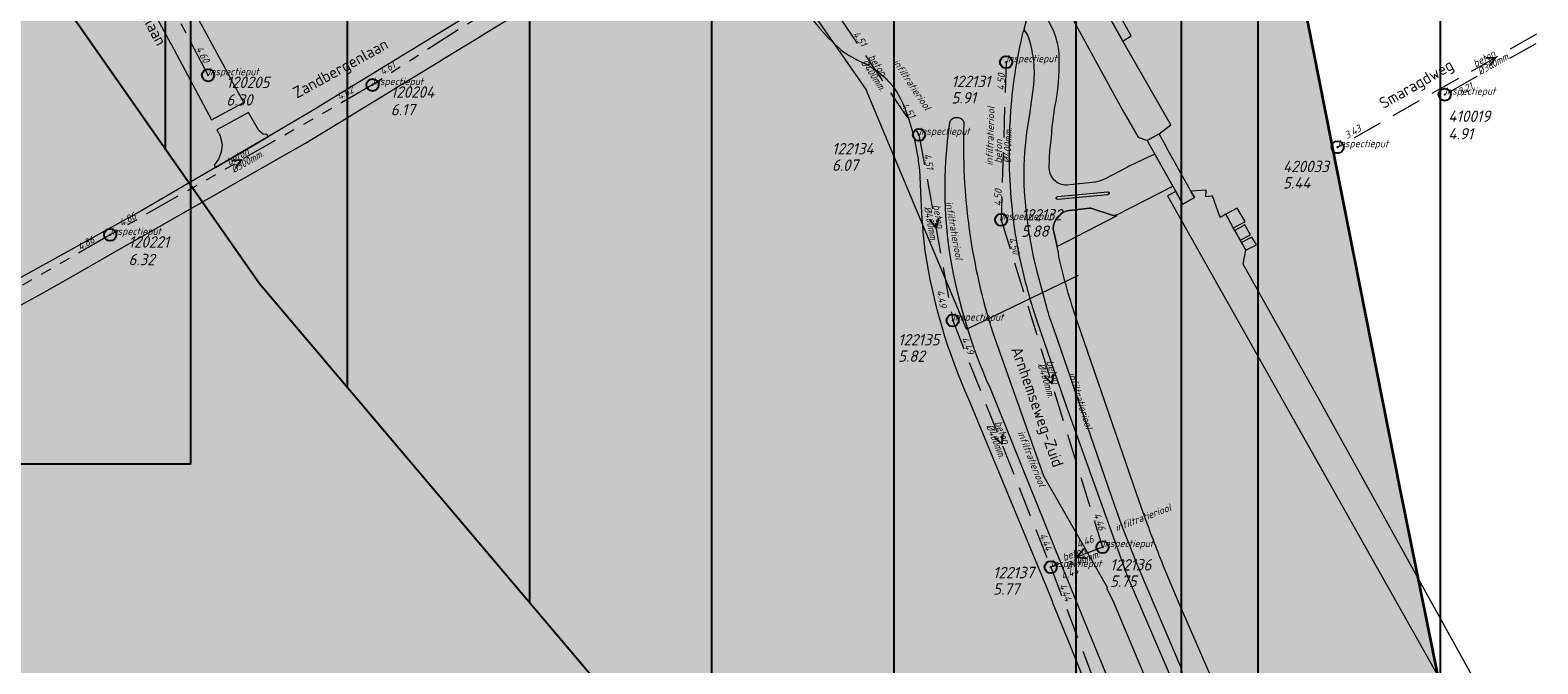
# Model space of a CAD drawing. Extents: x 148869 to 161638, y 453607 to 469810.
# Tile 323 of 656: x 155376 to 155624, y 461327 to 461431. Entities that reach past the tile are written whole.
import ezdxf
from ezdxf.enums import TextEntityAlignment as Align
from ezdxf.lldxf.tags import DXFTag

# ---------------------------------------------------------------- set-up
doc = ezdxf.new("R2010")
doc.units = 0
doc.header["$PDMODE"] = 32
doc.header["$PDSIZE"] = 2
for name, pattern in [('RI-GWA', [18.45, 6, -1.8, 1.75, -1.8, 1.75, -1.8, 1.75, -1.8]), ('RI-HWA', [7.4, 5, -2.4]), ('RI-VWA', [11, 5, -3, 0, -3])]:
    doc.linetypes.add(name, pattern=pattern)
doc.layers.get('0').update_dxf_attribs({"linetype": 'CONTINUOUS'})
doc.layers.get('DEFPOINTS').update_dxf_attribs({"linetype": 'CONTINUOUS'})
for name, color, linetype in [('2021', 41, 'CONTINUOUS'), ('2021 hatch', 41, 'CONTINUOUS'), ('2024', 160, 'CONTINUOUS'), ('2024 hatch', 160, 'CONTINUOUS')]:
    doc.layers.add(name, color=color, linetype=linetype)
for name, color, linetype, lineweight in [('B-OI-RI-GWA-MATERIAAL-T18', 10, 'CONTINUOUS', 18), ('B-OI-RI-GWA-PUTDEKSELHOOGTE-T25', 10, 'CONTINUOUS', 25), ('B-OI-RI-GWA_BOB-T18', 10, 'CONTINUOUS', 18), ('B-OI-RI-GWA_DIAMETER-T18', 10, 'CONTINUOUS', 18), ('B-OI-RI-GWA_PUTNUMMER-T18', 10, 'CONTINUOUS', 18), ('B-OI-RI-GWA_RIOOLPUT-S', 10, 'CONTINUOUS', 25), ('B-OI-RI-GWA_TRANSPORTLEIDING-G', 10, 'RI-GWA', 18), ('B-OI-RI-HWA-BOB-T18', 150, 'CONTINUOUS', 18), ('B-OI-RI-HWA-MATERIAAL-T18', 150, 'CONTINUOUS', 18), ('B-OI-RI-HWA-PUTDEKSELHOOGTE-T25', 150, 'CONTINUOUS', 25), ('B-OI-RI-HWA-PUTNUMMER-T25', 150, 'CONTINUOUS', 25), ('B-OI-RI-HWA_DIAMETER-T18', 150, 'CONTINUOUS', 18), ('B-OI-RI-HWA_IT TRANSPORTLEIDING-G', 134, 'RI-HWA', 18), ('B-OI-RI-HWA_RIOOLPUT-S', 150, 'CONTINUOUS', 25), ('B-OI-RI-HWA_TRANSPORTLEIDING-G', 150, 'RI-HWA', 18), ('B-OI-RI-STRENGTYPE-T18', 31, 'CONTINUOUS', 18), ('B-OI-RI-STROOMRICHTING-S', 252, 'CONTINUOUS', 25), ('B-OI-RI-VACUUMLEIDING-G-niet meenemen', 190, 'RI-VACUUM', 18), ('B-OI-RI-VWA-BOB-T18', 34, 'CONTINUOUS', 18), ('B-OI-RI-VWA_PUTDEKSELHOOGTE-T25', 34, 'CONTINUOUS', 25), ('B-OI-RI-VWA_PUTNUMMER-T25', 34, 'CONTINUOUS', 25), ('B-OI-RI-VWA_RIOOLPUT-S', 34, 'CONTINUOUS', 25), ('B-OI-RI-VWA_TRANSPORTLEIDING-G', 34, 'RI-VWA', 18), ('B-RO-OG-TOPOGRAFIE-T18', 2, 'CONTINUOUS', 18), ('B-RO-VH-VERHARDING_ASFALT-GV', 251, 'CONTINUOUS', 18), ('B-RO-VH-VERHARDING_GESLOTEN-GV', 251, 'CONTINUOUS', 18), ('B-RO-VH-VERHARDING_GRASBETONSTEEN-GV', 251, 'CONTINUOUS', 18), ('B-RO-VH-VERHARDING_HALFVERHARDING-GV', 251, 'CONTINUOUS', 18), ('B-RO-VH-VERHARDING_OPEN-GV', 251, 'CONTINUOUS', 18), ('B-RO-VH-VERHARDING_STRAATBAKSTEEN-GV', 251, 'CONTINUOUS', 18), ('N-OI-KG-BEHEERGRENS-G-2021', 221, 'XX-WERKGRENS', 35), ('X-XX-AL-TEKENBLAD-KADER-G-OZ', 1, 'CONTINUOUS', 25)]:
    doc.layers.add(name, color=color, linetype=linetype, lineweight=lineweight)
doc.styles.add('NLCS-ISO-M200-T18', font='NLCS-ISO.ttf', dxfattribs={"height": 0.36})
doc.styles.add('NLCS-ISO-M500-T18_CURSIEF', font='NLCS-ISO.ttf', dxfattribs={"oblique": 15, "height": 0.9})
doc.styles.add('NLCS-ISO-M750-T25_CURSIEF', font='NLCS-ISO.ttf', dxfattribs={"oblique": 15, "height": 1.875})
tags = doc.linetypes.add('RI-VACUUM', pattern='A,7,-2,["V",Standard,S=1.8,R=0,X=-0.5,Y=-0.9],-2,7,-2,[102,NLCS.SHX,S=1,R=180,X=0,Y=0],-2', length=22).pattern_tags.tags
tags[6] = DXFTag(74, 10)
doc.linetypes.add('XX-WERKGRENS', pattern='A,0,[137,NLCS.SHX,S=0.1,R=0,X=-1.1,Y=-1.35],-6', length=6)

# ---------------------------------------------------------------- blocks, each defined once
blk = doc.blocks.new('ACMAP_ANN_TEMPLATE_strengtype')
at = {"color": 0, "linetype": 'ByBlock', "style": 'NLCS-ISO-M500-T18_CURSIEF', "oblique": 15}
blk.add_attdef('type', (-0.78, 3.09), '', height=1.2, dxfattribs=at)
blk = doc.blocks.new('ACMAP_ANN_TEMPLATE_vwa-nap-r')
at = {"color": 0, "linetype": 'ByBlock', "style": 'NLCS-ISO-M500-T18_CURSIEF', "oblique": 15}
blk.add_attdef('vwa-nap-r', (-5.6, 0.2), '', height=1.2, dxfattribs=at)
blk = doc.blocks.new('ACMAP_ANN_TEMPLATE_hwa-diam')
at = {"color": 0, "linetype": 'ByBlock', "style": 'NLCS-ISO-M500-T18_CURSIEF', "oblique": 15}
blk.add_attdef('hwa-diam', (-3.7, -1.3), '', height=1.2, dxfattribs=at)
blk = doc.blocks.new('ACMAP_ANN_TEMPLATE_hwa-materiaal')
at = {"color": 0, "linetype": 'ByBlock', "style": 'NLCS-ISO-M500-T18_CURSIEF', "oblique": 15}
blk.add_attdef('hwa-mat', (-3.7, 0.2), '', height=1.2, dxfattribs=at)
blk = doc.blocks.new('ACMAP_ANN_TEMPLATE_hwa-nap-r')
at = {"color": 0, "linetype": 'ByBlock', "style": 'NLCS-ISO-M500-T18_CURSIEF', "oblique": 15}
blk.add_attdef('hwa-nap-r', (-5.6, 0.2), '', height=1.2, dxfattribs=at)
blk = doc.blocks.new('ACMAP_ANN_TEMPLATE_gwa-diam')
at = {"color": 0, "linetype": 'ByBlock', "style": 'NLCS-ISO-M500-T18_CURSIEF', "oblique": 15}
blk.add_attdef('gwa-diam', (-2.2, -1.3), '', height=1.2, dxfattribs=at)
blk = doc.blocks.new('ACMAP_ANN_TEMPLATE_gwa-materiaal')
at = {"color": 0, "linetype": 'ByBlock', "style": 'NLCS-ISO-M500-T18_CURSIEF', "oblique": 15}
blk.add_attdef('gwa-mat', (-2.2, 0.2), '', height=1.2, dxfattribs=at)
blk = doc.blocks.new('ACMAP_ANN_TEMPLATE_gwa-nap-l')
at = {"color": 0, "linetype": 'ByBlock', "style": 'NLCS-ISO-M500-T18_CURSIEF', "oblique": 15}
blk.add_attdef('gwa-nap-l', (2.3, 0.2), '', height=1.2, dxfattribs=at)
blk = doc.blocks.new('ACMAP_ANN_TEMPLATE_gwa-nap-r')
at = {"color": 0, "linetype": 'ByBlock', "style": 'NLCS-ISO-M500-T18_CURSIEF', "oblique": 15}
blk.add_attdef('gwa-nap-r', (-5.6, 0.2), '', height=1.2, dxfattribs=at)
blk = doc.blocks.new('ACMAP_ANN_TEMPLATE_hwa-nap-l')
at = {"color": 0, "linetype": 'ByBlock', "style": 'NLCS-ISO-M500-T18_CURSIEF', "oblique": 15}
blk.add_attdef('hwa-nap-l', (3.3, 0.2), '', height=1.2, dxfattribs=at)
blk = doc.blocks.new('ACMAP_ANN_TEMPLATE_hwa-puth')
at = {"color": 0, "linetype": 'ByBlock', "style": 'NLCS-ISO-M750-T25_CURSIEF', "oblique": 15}
blk.add_attdef('hwa-puth', (-9, -6.8), '', height=1.88, dxfattribs=at)
blk = doc.blocks.new('ACMAP_ANN_TEMPLATE_hwa-putnr')
at = {"color": 0, "linetype": 'ByBlock', "style": 'NLCS-ISO-M750-T25_CURSIEF', "oblique": 15}
blk.add_attdef('hwa-putnr', (-9, -4.1), '', height=1.88, dxfattribs=at)
blk = doc.blocks.new('ACMAP_ANN_TEMPLATE_type knoop')
at = {"layer": 'DEFPOINTS', "style": 'NLCS-ISO-M500-T18_CURSIEF', "oblique": 15}
blk.add_attdef('type_knoop', (0, 0), '', height=1.2, dxfattribs=at)
blk = doc.blocks.new('ACMAP_ANN_TEMPLATE_gwa-puth')
at = {"color": 0, "linetype": 'ByBlock', "style": 'NLCS-ISO-M750-T25_CURSIEF', "oblique": 15}
blk.add_attdef('gwa-puth', (3, -5), '', height=1.88, dxfattribs=at)
blk = doc.blocks.new('ACMAP_ANN_TEMPLATE_gwa-putnr')
at = {"color": 0, "linetype": 'ByBlock', "style": 'NLCS-ISO-M750-T25_CURSIEF', "oblique": 15}
blk.add_attdef('gwa-putnr', (3, -2.1), '', height=1.88, dxfattribs=at)
blk = doc.blocks.new('ACMAP_ANN_TEMPLATE_vwa-puth')
at = {"color": 0, "linetype": 'ByBlock', "style": 'NLCS-ISO-M750-T25_CURSIEF', "oblique": 15}
blk.add_attdef('vwa-puth', (-3, 5), '', height=1.88, dxfattribs=at)
blk = doc.blocks.new('ACMAP_ANN_TEMPLATE_vwa-putnr')
at = {"color": 0, "linetype": 'ByBlock', "style": 'NLCS-ISO-M750-T25_CURSIEF', "oblique": 15}
blk.add_attdef('vaw-putnr', (-3, 7.9), '', height=1.88, dxfattribs=at)

msp = doc.modelspace()

# ---------------------------------------------------------------- hatches: boundary and pattern name
at = {"layer": '2021 hatch', "transparency": 33554636}
h = msp.add_hatch(color=256, dxfattribs=at)
h.dxf.hatch_style = 1
h.paths.add_polyline_path([(153826.57, 462066.25), (153947.46, 462191.01), (154055.28, 462277.11), (154084.55, 462323.51), (154239.31, 462326.82), (154306.49, 462353.82), (154388.2, 462469.94), (154437.2, 462500.14), (154551.66, 462589.48), (154652.94, 462620.29), (154689.97, 462631.74), (154910.27, 462447.69), (154936.89, 462395.54), (154956.69, 462367.04), (154981.01, 462341.27), (155014.96, 462312.37), (155089.08, 462252), (155130.97, 462169.29), (155163.94, 462056.17), (155148.2, 461966.87), (155196.02, 461912.58), (155217.82, 461862.57), (155303.92, 461822.34), (155485.37, 461548.33), (155521.4, 461502.48), (155581.82, 461452.82), (155601.14, 461355.07), (155613.01, 461296.61), (155560.2, 461155.81), (155085.91, 460999.21), (155039.1, 460983.21), (155010.86, 460976.06), (154725.47, 460991.08), (154655.4, 460953.15), (154605.07, 460869.27), (154486.06, 460830.39), (154402.82, 460843.98), (154171.11, 460596.17), (154145.15, 460533.59), (154069.54, 460287.95), (153971.58, 460462.91), (153513.93, 460549.99), (153569.41, 460682.03), (152881.49, 461034.8), (152904.11, 461239.2), (152951.54, 461324.49), (152972.83, 461377.93), (153021.69, 461437.41), (153109.43, 461452.97), (153391.54, 461591.62), (153665.34, 461928.76), (153805.21, 461951.08)])
at = {"layer": '2024 hatch'}
h = msp.add_hatch(dxfattribs=at)
h.set_pattern_fill('ANSI31', color=256, scale=29.988, angle=45)
h.set_pattern_definition([(90, (0, 0), (-29.988, 0), [])])
h.paths.add_polyline_path([(154831.69, 462220.79), (155444.64, 461906.6), (155731.7, 461985.63), (155857.3, 461818.44), (156014.78, 461601.83), (156060.4, 461536.42), (156081.9, 461465.46), (156157.24, 461082.37), (155797.14, 460855.73), (155567.09, 461168.91), (155534.07, 461230.34), (155509.32, 461273.71), (155475.23, 461315.96), (155413.29, 461389.05)])

# ---------------------------------------------------------------- linework, layer by layer
at = {"layer": '2021', "flags": 128}
msp.add_lwpolyline([(154689.97, 462631.74), (154910.27, 462447.69), (154936.89, 462395.54), (154956.69, 462367.04), (154981.01, 462341.27), (155014.96, 462312.37), (155089.08, 462252), (155130.97, 462169.29), (155163.94, 462056.17), (155148.2, 461966.87), (155196.02, 461912.58), (155217.82, 461862.57), (155303.92, 461822.34), (155485.37, 461548.33), (155521.4, 461502.48), (155581.82, 461452.82), (155601.14, 461355.07), (155613.01, 461296.61)], dxfattribs=at)
at = {"layer": '2024', "flags": 128}
msp.add_lwpolyline([(154831.69, 462220.79), (155444.64, 461906.6), (155731.7, 461985.63), (155857.3, 461818.44), (156014.78, 461601.83), (156060.4, 461536.42), (156081.9, 461465.46), (156157.24, 461082.37), (155797.14, 460855.73), (155567.09, 461168.91), (155534.07, 461230.34), (155509.32, 461273.71), (155475.23, 461315.96), (155413.29, 461389.05)], close=True, dxfattribs=at)
at = {"layer": 'B-OI-RI-GWA_RIOOLPUT-S'}
for p in [(155404.84, 461423.41), (155431.92, 461421.81), (155388.73, 461397.13)]:
    msp.add_point(p, dxfattribs=at)
at = {"layer": 'B-OI-RI-GWA_TRANSPORTLEIDING-G'}
for p, q in [((155404.84, 461423.41), (155378.2, 461474.19)), ((155477.11, 461450.78), (155431.92, 461421.81)), ((155431.92, 461421.81), (155388.73, 461397.13)), ((155388.73, 461397.13), (155345.05, 461372.08))]:
    msp.add_line(p, q, dxfattribs=at)
at = {"layer": 'B-OI-RI-HWA_IT TRANSPORTLEIDING-G'}
for p, q in [((155508.92, 461432.79), (155521.9, 461413.6)), ((155536.24, 461425.56), (155535.42, 461399.61)), ((155521.9, 461413.6), (155527.45, 461383.02)), ((155535.42, 461399.61), (155552.11, 461345.72)), ((155527.45, 461383.02), (155543.59, 461342.43)), ((155552.11, 461345.72), (155543.59, 461342.43)), ((155543.59, 461342.43), (155563.01, 461291.6))]:
    msp.add_line(p, q, dxfattribs=at)
at = {"layer": 'B-OI-RI-HWA_RIOOLPUT-S'}
for p in [(155536.24, 461425.56), (155521.9, 461413.6), (155535.42, 461399.61), (155527.45, 461383.02), (155552.11, 461345.72), (155543.59, 461342.43)]:
    msp.add_point(p, dxfattribs=at)
at = {"layer": 'B-OI-RI-HWA_RIOOLPUT-S', "color": 251}
msp.add_point((155590.83, 461411.56), dxfattribs=at)
at = {"layer": 'B-OI-RI-HWA_TRANSPORTLEIDING-G', "color": 251}
msp.add_line((155642.88, 461441.13), (155590.83, 461411.56), dxfattribs=at)
at = {"layer": 'B-OI-RI-STROOMRICHTING-S', "color": 251}
msp.add_lwpolyline([(155615.24, 461426.26), (155616.85, 461426.34), (155615.95, 461425.01)], dxfattribs=at)
at = {"layer": 'B-OI-RI-STROOMRICHTING-S'}
for points in [[(155408.71, 461409.38), (155410.33, 461409.47), (155409.42, 461408.13)], [(155525.12, 461399.86), (155524.67, 461398.31), (155523.7, 461399.6)], [(155544.02, 461374.25), (155543.77, 461372.66), (155542.64, 461373.83)], [(155535.65, 461364.33), (155535.52, 461362.72), (155534.32, 461363.8)], [(155549.02, 461345.36), (155547.85, 461344.07), (155549.58, 461343.91)]]:
    msp.add_lwpolyline(points, dxfattribs=at)
at = {"layer": 'B-OI-RI-VACUUMLEIDING-G-niet meenemen'}
for p, q in [((155490.96, 461453.04), (155513.2, 461421)), ((155529.7, 461381.6), (155513.2, 461421)), ((155529.7, 461381.6), (155548.14, 461390.51))]:
    msp.add_line(p, q, dxfattribs=at)
at = {"layer": 'B-OI-RI-VWA_RIOOLPUT-S'}
msp.add_point((155608.47, 461420.22), dxfattribs=at)
at = {"layer": 'B-OI-RI-VWA_TRANSPORTLEIDING-G', "color": 251}
msp.add_line((155642.86, 461439.41), (155608.47, 461420.22), dxfattribs=at)
at = {"layer": 'B-RO-VH-VERHARDING_ASFALT-GV', "flags": 128}
for points in [[(155544.24, 461430.33), (155544.06, 461430.8), (155543.13, 461432.57), (155542.1, 461434.29), (155541.34, 461435.46), (155540.61, 461436.38), (155539.16, 461430.93), (155539.33, 461430.69)], [(155539.11, 461430.74), (155539.33, 461430.69), (155539.16, 461430.93)], [(155544.99, 461426.22), (155544.97, 461426.99)], [(155540.76, 461421.84), (155540.08, 461417.03), (155539.63, 461413.97)], [(155543.69, 461412.7), (155543.8, 461413.8), (155543.8, 461414.43), (155544.29, 461418.21)], [(155528.08, 461416.48), (155528.35, 461416.44)], [(155543.34, 461408.38), (155543.39, 461409.38)], [(155554.48, 461400.45), (155563.68, 461405.14), (155560.73, 461410.44), (155558.93, 461409.6), (155556.42, 461408.38), (155556.24, 461408.3), (155552.44, 461406.32), (155551.71, 461406.03), (155550.96, 461405.83), (155546.22, 461405.29)], [(155522.06, 461406.68), (155522.23, 461402.94)], [(155544.69, 461403.43), (155552.94, 461404.21)], [(155553.02, 461403.73), (155544.77, 461402.95)], [(155546.64, 461401.15), (155550.02, 461401.52)], [(155550.37, 461401.45), (155553.72, 461400.39)], [(155544.95, 461393.54), (155544.85, 461394.27), (155544.84, 461394.32), (155544.64, 461395.22), (155544.02, 461398.1)], [(155541.24, 461391.33), (155542.87, 461385.24)], [(155534.07, 461380.99), (155542.38, 461357.47), (155552.93, 461339.02), (155552.78, 461338.95), (155553.8, 461336.93), (155559.97, 461322.3), (155559.93, 461322.05), (155560.64, 461320.28), (155560.87, 461320.24), (155566.55, 461306.77)], [(155570.99, 461306.06), (155564.6, 461321.37), (155564.53, 461321.76), (155563.73, 461323.7), (155563.58, 461323.79), (155556.25, 461340.95), (155545.92, 461369.7), (155541.37, 461382.91)], [(155544.13, 461381.55), (155554.07, 461352.55), (155555.41, 461348.88), (155558.09, 461342.17), (155565.05, 461325.8), (155565.18, 461325.15), (155565.42, 461324.37), (155565.44, 461324.3), (155565.51, 461324.31), (155566.26, 461322.46)], [(155559.15, 461350.47), (155557.78, 461354.36), (155547.94, 461382.92)], [(155555.57, 461318.2), (155554.84, 461319.99), (155554.31, 461320.96), (155547.77, 461336.88), (155533.65, 461371.82)], [(155530.1, 461369.98), (155532.08, 461365.18), (155537.62, 461351.81), (155543.16, 461338.49), (155543.82, 461336.81), (155543.95, 461336.42), (155545.84, 461331.78), (155546.23, 461330.82), (155548.51, 461325.23), (155548.91, 461324.28), (155551.13, 461318.87)], [(155576.75, 461308.29), (155573.42, 461316.31), (155570.1, 461324.1), (155564.57, 461336.81), (155562.26, 461342.33)]]:
    msp.add_lwpolyline(points, dxfattribs=at)
at = {"layer": 'B-RO-VH-VERHARDING_ASFALT-GV'}
for points in [[(155504.54, 461432.35, 0.042402), (155508.63, 461427.97)], [(155536.98, 461416.51, -0.045599), (155539.11, 461430.74)], [(155539.33, 461430.69, -0.101306), (155539.91, 461429.63)], [(155539.91, 461429.63, -0.10625), (155540.76, 461421.84)], [(155544.97, 461426.99, 0.062772), (155544.24, 461430.33)], [(155508.63, 461427.97, 0.078488), (155512.37, 461425.63)], [(155512.37, 461425.63, -0.129674), (155517.96, 461421.09)], [(155544.29, 461418.21, 0.059579), (155544.99, 461426.22)], [(155517.96, 461421.09, -0.042245), (155519.4, 461418.4)], [(155519.4, 461418.4, -0.056882), (155521.74, 461409.65)], [(155526.99, 461415.58, -0.399126), (155528.08, 461416.48)], [(155528.35, 461416.44, -0.426652), (155529.29, 461415.43)], [(155536.94, 461415.66, -0.003489), (155536.98, 461416.51)], [(155526.81, 461395.25, -0.070146), (155526.99, 461415.58)], [(155529.29, 461415.43, 0.087283), (155534.07, 461380.99)], [(155537.38, 461400.35, -0.045188), (155536.94, 461415.66)], [(155539.63, 461413.97, 0.043481), (155539.19, 461405.28)], [(155543.39, 461409.38, -0.053177), (155543.69, 461412.7)], [(155521.74, 461409.65, -0.018547), (155522.06, 461406.68)], [(155546.22, 461405.29, -0.428042), (155543.34, 461408.38)], [(155539.19, 461405.28, 0.048176), (155541.24, 461391.33)], [(155544.77, 461402.95, -0.970577), (155544.69, 461403.43)], [(155552.94, 461404.21, -0.890268), (155553.02, 461403.73)], [(155522.23, 461402.94, 0.020131), (155522.86, 461394.5)], [(155544.02, 461398.1, -0.376994), (155546.64, 461401.15)], [(155550.02, 461401.52, -0.097613), (155550.37, 461401.45)], [(155538.36, 461394.07, -0.018609), (155537.38, 461400.35)], [(155553.72, 461400.39, 0.239307), (155554.48, 461400.45)], [(155522.86, 461394.5, 0.067553), (155530.1, 461369.98)], [(155533.65, 461371.82, -0.068638), (155526.81, 461395.25)], [(155541.37, 461382.91, -0.031525), (155538.36, 461394.07)], [(155547.94, 461382.92, -0.027768), (155544.95, 461393.54)], [(155542.87, 461385.24, 0.0274), (155544.13, 461381.55)], [(155562.26, 461342.33, -0.005411), (155559.15, 461350.47)]]:
    msp.add_lwpolyline(points, format="xyb", dxfattribs=at)
at = {"layer": 'B-RO-VH-VERHARDING_GESLOTEN-GV', "flags": 128}
msp.add_lwpolyline([(155564.19, 461404.26), (155565.35, 461402.18), (155567.29, 461403.28), (155566.69, 461404.34), (155566.08, 461405.45), (155562.95, 461411.02), (155562.27, 461412.26), (155562.05, 461412.66), (155561.43, 461413.76), (155559.48, 461412.67), (155559.87, 461411.98), (155560.73, 461410.44), (155563.68, 461405.14)], close=True, dxfattribs=at)
at = {"layer": 'B-RO-VH-VERHARDING_GRASBETONSTEEN-GV'}
for points in [[(155546.64, 461401.15, 0.376994), (155544.02, 461398.1)], [(155550.37, 461401.45, 0.097613), (155550.02, 461401.52)], [(155554.48, 461400.45, -0.239307), (155553.72, 461400.39)]]:
    msp.add_lwpolyline(points, format="xyb", dxfattribs=at)
at = {"layer": 'B-RO-VH-VERHARDING_GRASBETONSTEEN-GV', "flags": 128}
for points in [[(155550.02, 461401.52), (155546.64, 461401.15)], [(155553.72, 461400.39), (155550.37, 461401.45)], [(155544.02, 461398.1), (155544.64, 461395.22), (155554.55, 461400.33), (155554.48, 461400.45)]]:
    msp.add_lwpolyline(points, dxfattribs=at)
at = {"layer": 'B-RO-VH-VERHARDING_HALFVERHARDING-GV', "flags": 128}
msp.add_lwpolyline([(155555.44, 461429.02), (155549.9, 461438.98), (155547.36, 461443.49), (155545.21, 461442.98), (155543.13, 461441.79), (155543.51, 461439.53), (155555.38, 461417.77), (155558, 461413.22), (155559.48, 461412.67), (155561.43, 461413.76), (155563.36, 461415.25)], close=True, dxfattribs=at)
msp.add_lwpolyline([(155613.82, 461323.03), (155587.89, 461369.82), (155575.27, 461392.32), (155575.73, 461394.59), (155575.01, 461395.88), (155574.8, 461396.26), (155573.89, 461397.87), (155573.66, 461398.29), (155572.4, 461400.53), (155571.51, 461400.01), (155570.21, 461403.55), (155570.11, 461403.53), (155569.14, 461403.37), (155569.16, 461404.49), (155566.69, 461404.34), (155567.29, 461403.28), (155565.35, 461402.18), (155564.19, 461404.26), (155562.81, 461403.58), (155609.34, 461320.97)], dxfattribs=at)
at = {"layer": 'B-RO-VH-VERHARDING_OPEN-GV', "flags": 128}
for points in [[(155549.9, 461438.98), (155555.44, 461429.02), (155556.85, 461429.88), (155551.36, 461439.76)], [(155573.66, 461398.29), (155575.35, 461399.17), (155575.61, 461399.34), (155574.31, 461401.55), (155572.4, 461400.53)], [(155573.89, 461397.87), (155574.8, 461396.26), (155576.5, 461397.15), (155575.58, 461398.76)], [(155575.73, 461394.59), (155577.45, 461395.48), (155576.71, 461396.78), (155575.01, 461395.88)]]:
    msp.add_lwpolyline(points, close=True, dxfattribs=at)
at = {"layer": 'B-RO-VH-VERHARDING_STRAATBAKSTEEN-GV', "flags": 128}
for points in [[(155389.12, 461458.68), (155388.07, 461458.11), (155388.1, 461458.05), (155385.16, 461456.46), (155384.08, 461455.87), (155398.73, 461428.59), (155398.81, 461428.43), (155405.43, 461416.09), (155410.72, 461418.94), (155408.96, 461422.11), (155407.3, 461425.16), (155389.15, 461458.62)], [(155414.81, 461413.31), (155414.53, 461413.68), (155413.92, 461413.72), (155413.18, 461414.34), (155411.52, 461417.28), (155406.3, 461414.45), (155406.82, 461413.42), (155407.14, 461411.96), (155406.98, 461410.74), (155406.58, 461409.59), (155405.87, 461408.62), (155406.07, 461408.21)]]:
    msp.add_lwpolyline(points, close=True, dxfattribs=at)
for points in [[(155449.55, 461434.38), (155423.83, 461418.69), (155422.51, 461417.9), (155414.81, 461413.31), (155406.07, 461408.21), (155393.96, 461401.17), (155358.72, 461381.68)], [(155371.64, 461384.29), (155377.69, 461387.59), (155379.49, 461388.62), (155380.7, 461389.31), (155391.02, 461395.2), (155394.03, 461396.91), (155395.78, 461397.91), (155409.51, 461405.74), (155415.56, 461409.19), (155420.87, 461412.22), (155427.62, 461416.34), (155430.19, 461417.91), (155432.58, 461419.36), (155436.16, 461421.55), (155443.01, 461425.73), (155443.77, 461426.2), (155449.23, 461429.53), (155449.98, 461429.99), (155457.01, 461434.28)]]:
    msp.add_lwpolyline(points, dxfattribs=at)
at = {"layer": 'DEFPOINTS', "flags": 128}
msp.add_lwpolyline([(154950.09, 461153.17), (154950.09, 461583.67), (155565.09, 461583.67), (155565.09, 461250.79), (155499.76, 461250.79), (155499.76, 461256.84), (155424.14, 461256.84), (155424.14, 461153.17)], close=True, dxfattribs=at)
at = {"layer": 'N-OI-KG-BEHEERGRENS-G-2021', "flags": 128}
msp.add_lwpolyline([(153826.57, 462066.25), (153947.46, 462191.01), (154055.28, 462277.11), (154084.55, 462323.51), (154239.31, 462326.82), (154306.49, 462353.82), (154388.2, 462469.94), (154437.2, 462500.14), (154551.66, 462589.48), (154652.94, 462620.29), (154689.97, 462631.74), (154910.27, 462447.69), (154936.89, 462395.54), (154956.69, 462367.04), (154981.01, 462341.27), (155014.96, 462312.37), (155089.08, 462252), (155130.97, 462169.29), (155163.94, 462056.17), (155148.2, 461966.87), (155196.02, 461912.58), (155217.82, 461862.57), (155303.92, 461822.34), (155485.37, 461548.33), (155521.4, 461502.48), (155581.82, 461452.82), (155601.14, 461355.07), (155613.01, 461296.61), (155560.2, 461155.81), (155085.91, 460999.21), (155039.1, 460983.21), (155010.86, 460976.06), (154725.47, 460991.08), (154655.4, 460953.15), (154605.07, 460869.27), (154486.06, 460830.39), (154402.82, 460843.98), (154171.11, 460596.17), (154145.15, 460533.59), (154069.54, 460287.95), (153971.58, 460462.91), (153513.93, 460549.99), (153569.41, 460682.03), (152881.49, 461034.8), (152904.11, 461239.2), (152951.54, 461324.49), (152972.83, 461377.93), (153021.69, 461437.41), (153109.43, 461452.97), (153391.54, 461591.62), (153665.34, 461928.76), (153805.21, 461951.08)], close=True, dxfattribs=at)
at = {"layer": 'X-XX-AL-TEKENBLAD-KADER-G-OZ'}
for points in [[(154786.97, 461789.89), (155401.97, 461789.89), (155401.97, 461359.39), (154786.97, 461359.39)], [(154950.09, 461583.67), (155565.09, 461583.67), (155565.09, 461153.17), (154950.09, 461153.17)]]:
    msp.add_lwpolyline(points, close=True, dxfattribs=at)

# ---------------------------------------------------------------- block references
at = {"layer": 'B-OI-RI-GWA-MATERIAAL-T18', "rotation": 29.74488129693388}
msp.add_blockref('ACMAP_ANN_TEMPLATE_gwa-materiaal', (155410.33, 461409.47), dxfattribs=at).add_auto_attribs({'gwa-mat': 'beton'})
at = {"layer": 'B-OI-RI-GWA-PUTDEKSELHOOGTE-T25'}
for p, values in [((155404.84, 461423.41), {'gwa-puth': '6.30'}), ((155431.92, 461421.81), {'gwa-puth': '6.17'}), ((155388.73, 461397.13), {'gwa-puth': '6.32'})]:
    msp.add_blockref('ACMAP_ANN_TEMPLATE_gwa-puth', p, dxfattribs=at).add_auto_attribs(values)
at = {"layer": 'B-OI-RI-GWA_BOB-T18'}
for name, p, rotation, values in [('ACMAP_ANN_TEMPLATE_gwa-nap-l', (155401.56, 461429.76), 297.6822219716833, {'gwa-nap-l': '4.60'}), ('ACMAP_ANN_TEMPLATE_gwa-nap-r', (155438.43, 461426.21), 32.66275602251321, {'gwa-nap-r': '4.61'}), ('ACMAP_ANN_TEMPLATE_gwa-nap-l', (155424.6, 461417.95), 29.74488129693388, {'gwa-nap-l': '4.62'}), ('ACMAP_ANN_TEMPLATE_gwa-nap-l', (155388.73, 461397.13), 29.83379722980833, {'gwa-nap-l': '4.86'}), ('ACMAP_ANN_TEMPLATE_gwa-nap-r', (155388.73, 461397.13), 29.74488129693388, {'gwa-nap-r': '4.86'})]:
    msp.add_blockref(name, p, dxfattribs=dict(at, rotation=rotation)).add_auto_attribs(values)
at = {"layer": 'B-OI-RI-GWA_DIAMETER-T18', "rotation": 29.74488129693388}
msp.add_blockref('ACMAP_ANN_TEMPLATE_gwa-diam', (155410.33, 461409.47), dxfattribs=at).add_auto_attribs({'gwa-diam': '%%c300mm.'})
at = {"layer": 'B-OI-RI-GWA_PUTNUMMER-T18'}
for p, values in [((155404.84, 461423.41), {'gwa-putnr': '120205'}), ((155431.92, 461421.81), {'gwa-putnr': '120204'}), ((155388.73, 461397.13), {'gwa-putnr': '120221'})]:
    msp.add_blockref('ACMAP_ANN_TEMPLATE_gwa-putnr', p, dxfattribs=at).add_auto_attribs(values)
at = {"layer": 'B-OI-RI-HWA-BOB-T18'}
for name, p, rotation, values in [('ACMAP_ANN_TEMPLATE_hwa-nap-l', (155508.92, 461432.79), 304.0741828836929, {'hwa-nap-l': '4.51'}), ('ACMAP_ANN_TEMPLATE_hwa-nap-l', (155536.07, 461417.57), 88.19009976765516, {'hwa-nap-l': '4.50'}), ('ACMAP_ANN_TEMPLATE_hwa-nap-r', (155521.9, 461413.6), 304.0741828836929, {'hwa-nap-r': '4.51'}), ('ACMAP_ANN_TEMPLATE_hwa-nap-l', (155521.9, 461413.6), 280.2867086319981, {'hwa-nap-l': '4.51'}), ('ACMAP_ANN_TEMPLATE_hwa-nap-r', (155535.84, 461407.42), 88.19009976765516, {'hwa-nap-r': '4.50'}), ('ACMAP_ANN_TEMPLATE_hwa-nap-l', (155535.42, 461399.61), 287.2080121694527, {'hwa-nap-l': '4.50'}), ('ACMAP_ANN_TEMPLATE_hwa-nap-r', (155525.6, 461382.4), 280.2867086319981, {'hwa-nap-r': '4.49'}), ('ACMAP_ANN_TEMPLATE_hwa-nap-l', (155527.45, 461383.02), 291.6844943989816, {'hwa-nap-l': '4.49'}), ('ACMAP_ANN_TEMPLATE_hwa-nap-r', (155552.11, 461345.72), 287.2080121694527, {'hwa-nap-r': '4.46'}), ('ACMAP_ANN_TEMPLATE_hwa-nap-r', (155543.59, 461342.43), 291.6844943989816, {'hwa-nap-r': '4.44'}), ('ACMAP_ANN_TEMPLATE_hwa-nap-l', (155545.09, 461344.18), 21.11407950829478, {'hwa-nap-l': '4.46'}), ('ACMAP_ANN_TEMPLATE_hwa-nap-r', (155550.87, 461342.17), 21.11407950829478, {'hwa-nap-r': '4.44'}), ('ACMAP_ANN_TEMPLATE_hwa-nap-l', (155543.59, 461342.43), 290.909748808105, {'hwa-nap-l': '4.44'})]:
    msp.add_blockref(name, p, dxfattribs=dict(at, rotation=rotation)).add_auto_attribs(values)
at = {"layer": 'B-OI-RI-HWA-BOB-T18', "color": 251, "rotation": 29.60123554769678}
msp.add_blockref('ACMAP_ANN_TEMPLATE_hwa-nap-r', (155597.37, 461415.47), dxfattribs=at).add_auto_attribs({'hwa-nap-r': '3.43'})
at = {"layer": 'B-OI-RI-HWA-MATERIAAL-T18'}
for p, rotation in [((155515.41, 461423.19), 304.0741828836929), ((155535.83, 461412.59), 88.19009976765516), ((155524.67, 461398.31), 280.2867086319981), ((155543.77, 461372.66), 287.2080121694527), ((155535.52, 461362.72), 291.6844943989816), ((155549.32, 461344.55), 21.11407950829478)]:
    msp.add_blockref('ACMAP_ANN_TEMPLATE_hwa-materiaal', p, dxfattribs=dict(at, rotation=rotation)).add_auto_attribs({'hwa-mat': 'beton'})
at = {"layer": 'B-OI-RI-HWA-MATERIAAL-T18', "color": 251, "rotation": 29.60123554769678}
msp.add_blockref('ACMAP_ANN_TEMPLATE_hwa-materiaal', (155616.86, 461426.34), dxfattribs=at).add_auto_attribs({'hwa-mat': 'beton'})
at = {"layer": 'B-OI-RI-HWA-PUTDEKSELHOOGTE-T25'}
for p, values in [((155536.24, 461425.56), {'hwa-puth': '5.91'}), ((155516.57, 461414.47), {'hwa-puth': '6.07'}), ((155547.72, 461403.6), {'hwa-puth': '5.88'}), ((155527.45, 461383.02), {'hwa-puth': '5.82'}), ((155543.09, 461344.7), {'hwa-puth': '5.77'}), ((155562.35, 461345.97), {'hwa-puth': '5.75'})]:
    msp.add_blockref('ACMAP_ANN_TEMPLATE_hwa-puth', p, dxfattribs=at).add_auto_attribs(values)
at = {"layer": 'B-OI-RI-HWA-PUTDEKSELHOOGTE-T25', "color": 251}
msp.add_blockref('ACMAP_ANN_TEMPLATE_hwa-puth', (155590.83, 461411.56), dxfattribs=at).add_auto_attribs({'hwa-puth': '5.44'})
at = {"layer": 'B-OI-RI-HWA-PUTNUMMER-T25'}
for p, values in [((155536.24, 461425.56), {'hwa-putnr': '122131'}), ((155516.57, 461414.47), {'hwa-putnr': '122134'}), ((155547.72, 461403.6), {'hwa-putnr': '122132'}), ((155527.45, 461383.02), {'hwa-putnr': '122135'}), ((155562.35, 461345.97), {'hwa-putnr': '122136'}), ((155543.09, 461344.7), {'hwa-putnr': '122137'})]:
    msp.add_blockref('ACMAP_ANN_TEMPLATE_hwa-putnr', p, dxfattribs=at).add_auto_attribs(values)
at = {"layer": 'B-OI-RI-HWA-PUTNUMMER-T25', "color": 251}
msp.add_blockref('ACMAP_ANN_TEMPLATE_hwa-putnr', (155590.83, 461411.56), dxfattribs=at).add_auto_attribs({'hwa-putnr': '420033'})
at = {"layer": 'B-OI-RI-HWA_DIAMETER-T18'}
for p, rotation in [((155515.41, 461423.19), 304.0741828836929), ((155535.83, 461412.59), 88.19009976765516), ((155524.67, 461398.31), 280.2867086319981), ((155543.77, 461372.66), 287.2080121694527), ((155535.52, 461362.72), 291.6844943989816), ((155549.32, 461344.55), 21.11407950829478)]:
    msp.add_blockref('ACMAP_ANN_TEMPLATE_hwa-diam', p, dxfattribs=dict(at, rotation=rotation)).add_auto_attribs({'hwa-diam': '%%c400mm.'})
at = {"layer": 'B-OI-RI-HWA_DIAMETER-T18', "color": 251, "rotation": 29.60123554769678}
msp.add_blockref('ACMAP_ANN_TEMPLATE_hwa-diam', (155616.86, 461426.34), dxfattribs=at).add_auto_attribs({'hwa-diam': '%%c300mm.'})
at = {"layer": 'B-OI-RI-STRENGTYPE-T18'}
for p, rotation in [((155515.41, 461423.19), 304.0741828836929), ((155537.15, 461409.2), 88.19009976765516), ((155523.32, 461401.22), 280.2867086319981), ((155543.77, 461372.66), 287.2080121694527), ((155535.52, 461362.72), 291.6844943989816), ((155556.32, 461345.69), 21.11407950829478)]:
    msp.add_blockref('ACMAP_ANN_TEMPLATE_strengtype', p, dxfattribs=dict(at, rotation=rotation)).add_auto_attribs({'type': 'infiltratieriool'})
at = {"layer": 'B-OI-RI-VWA-BOB-T18', "color": 251, "rotation": 29.16199999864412}
msp.add_blockref('ACMAP_ANN_TEMPLATE_vwa-nap-r', (155616.05, 461422.55), dxfattribs=at).add_auto_attribs({'vwa-nap-r': '3.21'})
at = {"layer": 'B-OI-RI-VWA_PUTDEKSELHOOGTE-T25', "color": 251}
msp.add_blockref('ACMAP_ANN_TEMPLATE_vwa-puth', (155612.05, 461407.83), dxfattribs=at).add_auto_attribs({'vwa-puth': '4.91'})
at = {"layer": 'B-OI-RI-VWA_PUTNUMMER-T25', "color": 251}
msp.add_blockref('ACMAP_ANN_TEMPLATE_vwa-putnr', (155612.05, 461407.83), dxfattribs=at).add_auto_attribs({'vaw-putnr': '410019'})
at = {"layer": 'DEFPOINTS'}
for p in [(155536.24, 461425.56), (155404.84, 461423.41), (155431.92, 461421.81), (155608.47, 461420.22), (155521.9, 461413.6), (155590.83, 461411.56), (155535.42, 461399.61), (155388.73, 461397.13), (155527.45, 461383.02), (155552.11, 461345.72), (155543.59, 461342.43)]:
    msp.add_blockref('ACMAP_ANN_TEMPLATE_type knoop', p, dxfattribs=at).add_auto_attribs({'type_knoop': 'inspectieput'})

# ---------------------------------------------------------------- texts
at = {"layer": 'B-RO-OG-TOPOGRAFIE-T18', "style": 'NLCS-ISO-M200-T18'}
for s, rotation, p in [('Zandbergenlaan', 298.2, (155392.93, 461436.06)), ('Zandbergenlaan', 28.9, (155426.77, 461424.32)), ('Smaragdweg', 29.9, (155603.92, 461421.75)), ('Arnhemseweg-Zuid', 289.6, (155541.15, 461368.72))]:
    msp.add_text(s, height=1.875, rotation=rotation, dxfattribs=at).set_placement(p, align=Align.MIDDLE)

doc.saveas('drawing.dxf')
